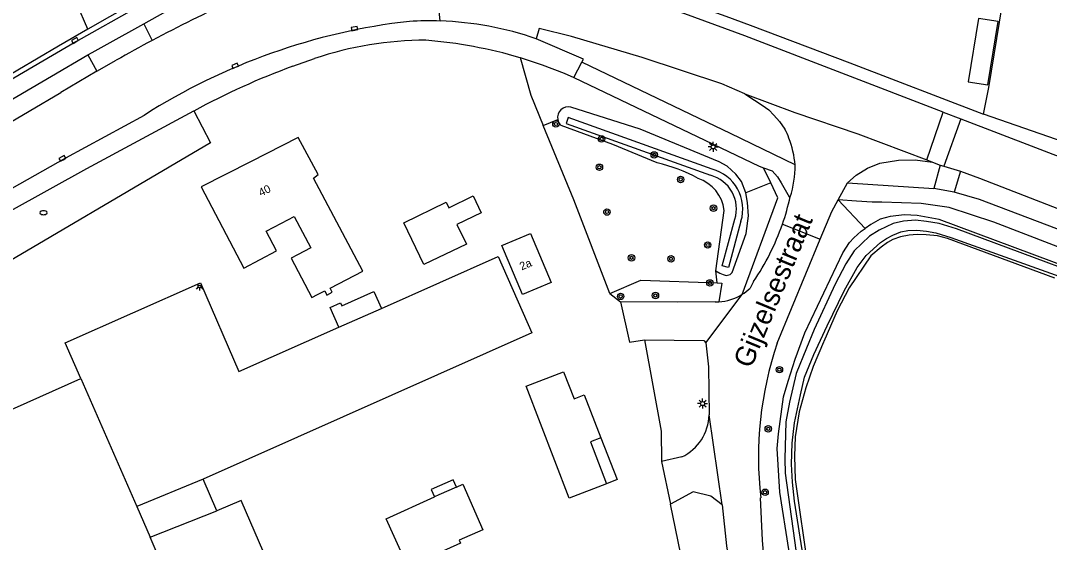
# Model space of a CAD drawing. Extents: x 140000 to 143000, y 403500 to 406000.
# Drawn here: x 141447 to 141575.6, y 405021.8 to 405087 of the extents above; entities that cross this region are included whole.
import ezdxf

# ---------------------------------------------------------------- set-up
doc = ezdxf.new("R2010")
doc.units = 0
for name, color, linetype in [('gg-afsc-erfafscheiding', 7, 'Continuous'), ('gg-anno-huisnummerreeks BGT', 7, 'Continuous'), ('gg-anno-openbare ruimte label', 7, 'Continuous'), ('gg-bbg-bijgebouw', 7, 'Continuous'), ('gg-bbg-gedigitaliseerde bijgebouw', 7, 'Continuous'), ('gg-bbg-hoofdgebouw', 7, 'Continuous'), ('gg-bbg-luifel en loopbrug', 7, 'Continuous'), ('gg-bbg-open loods', 7, 'Continuous'), ('gg-bbg-tussenscheiding', 7, 'Continuous'), ('gg-knt-onverhard', 7, 'Continuous'), ('gg-knt-verharding', 7, 'Continuous'), ('gg-knt-verharding nz', 7, 'Continuous'), ('gg-kntw-bovenkant insteek waterloop', 7, 'Continuous'), ('gg-kntw-waterlijn', 7, 'Continuous'), ('gt-grn-groengrens', 7, 'Continuous'), ('gt-grn-groengrens NZ', 7, 'Continuous'), ('gt-grn-vlakafsluiter', 7, 'Continuous'), ('gt-grn-weggrens', 7, 'Continuous'), ('gt-symb-boom', 7, 'Continuous'), ('gt-symb-brandkraan', 7, 'Continuous'), ('gt-symb-kolk', 7, 'Continuous'), ('gt-symb-lichtmast', 7, 'Continuous'), ('gt-symb-lichtpunt', 7, 'Continuous')]:
    doc.layers.add(name, color=color, linetype=linetype)

# ---------------------------------------------------------------- blocks, each defined once
blk = doc.blocks.new('gt0-KOLK')
at = {"layer": 'gt-symb-kolk'}
blk.add_lwpolyline([(0, 0), (0.38, 0), (0.38, 0.4), (-0.37, 0.4), (-0.37, 0), (0, 0)], dxfattribs=at)
blk = doc.blocks.new('gt0-BOOM')
at = {"layer": 'gt-symb-boom'}
for radius in [0.4, 0.2]:
    blk.add_circle((0, 0), radius, dxfattribs=at)
blk = doc.blocks.new('gt0-LMAST')
at = {"layer": 'gt-symb-lichtmast'}
for p, q in [((-0.18, 0.17), (-0.45, 0.44)), ((-0.01, 0.25), (-0.01, 0.62)), ((0.17, 0.17), (0.44, 0.44)), ((-0.26, 0), (-0.63, 0)), ((-0.18, -0.18), (-0.45, -0.45)), ((-0.01, -0.25), (-0.01, -0.63)), ((0.44, -0.45), (0.17, -0.18)), ((0.24, 0), (0.62, 0))]:
    blk.add_line(p, q, dxfattribs=at)
blk.add_circle((-0.01, 0), 0.25, dxfattribs=at)
blk = doc.blocks.new('gt0-LPUNT')
at = {"layer": 'gt-symb-lichtpunt'}
for p, q in [((0, 0), (-0.25, 0)), ((0, 0), (0.25, 0)), ((-0.18, -0.18), (-0.44, -0.44)), ((0, -0.25), (0, -0.62)), ((0.44, -0.44), (0.18, -0.18))]:
    blk.add_line(p, q, dxfattribs=at)
blk.add_arc((0, 0), 0.25, 180, 0, dxfattribs=at)
blk = doc.blocks.new('gt0-BR')
at = {"layer": 'gt-symb-brandkraan'}
for centre, radius, start, end in [((-0.24, 0), 0.206, 107.5669, 252.4331), ((0.6, -2.66), 3, 106.892, 107.5669), ((0, -0.69), 0.938, 73.108, 106.892), ((-0.6, -2.66), 3, 72.4331, 73.108), ((0.24, 0), 0.206, 287.567, 72.4331), ((0.6, 2.66), 3, 252.4331, 253.108), ((0, 0.69), 0.938, 253.108, 286.8921), ((-0.6, 2.66), 3, 286.8921, 287.567)]:
    blk.add_arc(centre, radius, start, end, dxfattribs=at)

msp = doc.modelspace()

# ---------------------------------------------------------------- linework, layer by layer
at = {"layer": 'gg-afsc-erfafscheiding'}
msp.add_line((141533.68, 405000.42), (141528.2, 405026.59), dxfattribs=at)
msp.add_lwpolyline([(141509.41, 405082.35), (141510.76, 405077.66), (141512.31, 405073.89)], dxfattribs=at)
at = {"layer": 'gg-bbg-bijgebouw'}
for p, q in [((141486.78, 405048.7), (141492.09, 405051.04)), ((141469.8, 405029.73), (141461.51, 405026.31)), ((141461.51, 405026.31), (141463.18, 405022.49))]:
    msp.add_line(p, q, dxfattribs=at)
for points in [[(141500.18, 405064.29), (141500.51, 405063.61), (141503.54, 405065.08), (141504.55, 405062.99), (141501.52, 405061.52), (141502.7, 405059.08), (141497.4, 405056.51), (141494.87, 405061.72), (141500.18, 405064.29)], [(141492.09, 405051.04), (141506.69, 405057.51), (141510.9, 405047.99), (141469.8, 405029.73)], [(141454.53, 405042.31), (141452.56, 405046.74), (141469.47, 405054.24), (141474.25, 405043.15), (141486.78, 405048.7)], [(141451.76, 404997.11), (141442.63, 405017.66), (141435.57, 405033.85), (141454.53, 405042.31)], [(141520.23, 405029.16), (141515.57, 405027.35), (141510.19, 405041.32), (141514.85, 405043.13), (141516.17, 405039.75), (141517.43, 405040.24), (141519.51, 405034.9)], [(141519.51, 405034.9), (141518.2, 405034.39), (141520.23, 405029.16)]]:
    msp.add_lwpolyline(points, dxfattribs=at)
at = {"layer": 'gg-bbg-gedigitaliseerde bijgebouw'}
for p, q in [((141463.18, 405022.49), (141471.5, 405025.77)), ((141472.16, 405001.9), (141463.18, 405022.49))]:
    msp.add_line(p, q, dxfattribs=at)
msp.add_lwpolyline([(141490.62, 404989.97), (141474.55, 405027.05), (141471.5, 405025.77)], dxfattribs=at)
at = {"layer": 'gg-bbg-hoofdgebouw'}
for points in [[(141474.91, 405056.07), (141478.99, 405058.21), (141477.69, 405060.7), (141479.58, 405061.69), (141481.18, 405062.53), (141483.25, 405058.59), (141481.59, 405057.71), (141480.8, 405057.3), (141483.38, 405052.39), (141484.09, 405052.76), (141485, 405053.24), (141485.28, 405052.71), (141485.95, 405053.06), (141485.67, 405053.59), (141489.78, 405055.69), (141483.59, 405067.31), (141484.17, 405067.74), (141481.7, 405072.37), (141475.71, 405069.34), (141469.57, 405066.24), (141474.91, 405056.07)], [(141513.31, 405054.28), (141509.72, 405052.76), (141507.14, 405058.9), (141510.72, 405060.41), (141513.31, 405054.28)]]:
    msp.add_lwpolyline(points, dxfattribs=at)
at = {"layer": 'gg-bbg-luifel en loopbrug'}
msp.add_line((141471.5, 405025.77), (141469.8, 405029.73), dxfattribs=at)
for points in [[(141567.88, 405078.94), (141569.16, 405086.84), (141566.69, 405087.24), (141565.41, 405079.34), (141567.88, 405078.94)], [(141486.78, 405048.7), (141485.69, 405051.17), (141486.97, 405051.73), (141487.13, 405051.37), (141491.15, 405053.15), (141492.09, 405051.04)], [(141519.51, 405034.9), (141521.55, 405029.67), (141520.23, 405029.16)], [(141501.45, 405028.74), (141501.04, 405029.65), (141498.3, 405028.43), (141498.71, 405027.51)], [(141501.45, 405028.74), (141499.27, 405027.77), (141498.71, 405027.51)]]:
    msp.add_lwpolyline(points, dxfattribs=at)
at = {"layer": 'gg-bbg-open loods'}
msp.add_lwpolyline([(141501.45, 405028.74), (141502.28, 405029.11), (141504.76, 405023.42), (141501.79, 405022.1), (141501.98, 405021.75), (141495.42, 405018.76), (141494.9, 405019.89), (141492.68, 405024.79), (141498.71, 405027.51)], dxfattribs=at)
at = {"layer": 'gg-bbg-tussenscheiding'}
msp.add_line((141454.53, 405042.31), (141461.51, 405026.31), dxfattribs=at)
at = {"layer": 'gg-knt-onverhard'}
msp.add_line((141540.75, 405066.71), (141539.84, 405068.61), dxfattribs=at)
msp.add_lwpolyline([(141537.15, 405052.78), (141541.63, 405064.86), (141540.75, 405066.71)], dxfattribs=at)
at = {"layer": 'gg-knt-verharding'}
for p, q in [((141499.43, 405086.92), (141498.61, 405095.21)), ((141455.41, 405085.9), (141454.04, 405089.05)), ((141455.41, 405085.9), (141451.74, 405083.76)), ((141457.81, 405084.03), (141462.4, 405086.57)), ((141462.4, 405086.57), (141463.43, 405084.49)), ((141451.74, 405083.76), (141433.47, 405073.09)), ((141450.86, 405080.02), (141455.4, 405082.68)), ((141455.4, 405082.68), (141456.53, 405080.66)), ((141456.53, 405080.66), (141458.95, 405082.03)), ((141481.01, 405081.29), (141483.72, 405082.23)), ((141456.53, 405080.66), (141452.04, 405078)), ((141436.91, 405071.89), (141450.86, 405080.02)), ((141516.12, 405079.85), (141539.29, 405068.82)), ((141437.92, 405069.74), (141452.04, 405078)), ((141560.24, 405069.58), (141562.3, 405075.56)), ((141562.3, 405075.56), (141564.49, 405074.72)), ((141564.49, 405074.72), (141562.37, 405068.79)), ((141564.49, 405074.72), (141583.53, 405067.41)), ((141583.58, 405069.64), (141567.31, 405075.3)), ((141560.24, 405069.58), (141560.95, 405069.31)), ((141560.95, 405069.31), (141561.91, 405068.92)), ((141539.29, 405068.82), (141539.84, 405068.61)), ((141561.91, 405068.92), (141561.14, 405066.03)), ((141561.91, 405068.92), (141562.37, 405068.79)), ((141562.37, 405068.79), (141564.44, 405068.17)), ((141564.44, 405068.17), (141563.68, 405065.56)), ((141549.15, 405064.58), (141550.33, 405066.72)), ((141550.33, 405066.72), (141561.14, 405066.03)), ((141563.68, 405065.56), (141561.14, 405066.03)), ((141542.2, 405061.56), (141546.93, 405059.69)), ((141541.55, 405046.72), (141546.93, 405059.69)), ((141538.59, 405054.4), (141538.18, 405053.58)), ((141523.07, 405046.82), (141524.97, 405047.12)), ((141529.65, 405032.51), (141527.08, 405031.93)), ((141527.08, 405031.93), (141528.2, 405026.59))]:
    msp.add_line(p, q, dxfattribs=at)
for points in [[(141462.4, 405086.57), (141465.16, 405088.1), (141474.76, 405092.51), (141484.29, 405095.73), (141493.43, 405098.12), (141495.86, 405099.05)], [(141523.49, 405091.72), (141535.13, 405087.54), (141538.17, 405086.41), (141550.62, 405081.72), (141567.31, 405075.3)], [(141562.3, 405075.56), (141537.52, 405085.06), (141530, 405087.8), (141523.92, 405089.84)], [(141461.62, 405088.67), (141453.88, 405084.32), (141427.19, 405068.7), (141409.9, 405058.61), (141390.62, 405047.29), (141371.38, 405036.17)], [(141459.82, 405088.4), (141458.09, 405087.46), (141455.41, 405085.9)], [(141537.51, 405077.83), (141534.62, 405079.07), (141524.67, 405082.37), (141515.84, 405084.99), (141511.82, 405085.97), (141511.42, 405084.71)], [(141517.14, 405081.78), (141517.33, 405082.14), (141511.42, 405084.71)], [(141455.4, 405082.68), (141455.95, 405083), (141457.81, 405084.03)], [(141509.41, 405082.35), (141512.19, 405081.45), (141514.92, 405080.42), (141516.12, 405079.85)], [(141543.79, 405068.95), (141535.73, 405072.88), (141532.85, 405074.25), (141517.14, 405081.78)], [(141537.51, 405077.83), (141538.7, 405077.06), (141539.68, 405076.41), (141540.49, 405075.82), (141541.14, 405075.17), (141541.84, 405074.37), (141542.52, 405073.41)], [(141537.51, 405077.83), (141543.76, 405075.51), (141551.62, 405072.82), (141560.24, 405069.58)], [(141438.79, 405058.3), (141445.72, 405063.21), (141455.29, 405068.5), (141468.65, 405075.69)], [(141468.65, 405075.69), (141470.73, 405071.7), (141440.38, 405053.9)], [(141462.43, 405075.14), (141452.62, 405069.78), (141435.97, 405060.43)], [(141520.65, 405052.91), (141516.15, 405064.61), (141512.31, 405073.89)], [(141550.33, 405066.72), (141551.41, 405067.69), (141552.84, 405068.53), (141554.36, 405069.17), (141556.72, 405069.55), (141558.79, 405069.6), (141560.95, 405069.31)], [(141539.84, 405068.61), (141540.9, 405068.21), (141541.6, 405067.45), (141542.03, 405066.73), (141543.04, 405064.99), (141543.17, 405064.96)], [(141564.44, 405068.17), (141566.85, 405067.3), (141584.32, 405060.5), (141590.54, 405058.17)], [(141590.67, 405055.59), (141566.83, 405064.64), (141563.68, 405065.56)], [(141546.93, 405059.69), (141548.36, 405063.16), (141549.15, 405064.58)], [(141590.57, 405053.32), (141578.45, 405058.02), (141576.06, 405058.95), (141568.63, 405061.82), (141563.03, 405063.64), (141559.54, 405064.12), (141554.64, 405064.32), (141553.42, 405064.29), (141551.46, 405064.44), (141549.15, 405064.58)], [(141533.81, 405051.85), (141529.09, 405051.83), (141521.96, 405051.87)], [(141524.97, 405047.12), (141532.4, 405047.05), (141532.64, 405046.75)], [(141532.64, 405046.75), (141532.98, 405043.76), (141533.03, 405037.75)], [(141534.69, 405026.51), (141533.25, 405027.59), (141531.06, 405028.13), (141528.2, 405026.59)], [(141542.58, 405000), (141540.11, 405016.88), (141539.73, 405022.13), (141539.48, 405027.39)], [(141534.69, 405026.51), (141535.23, 405021.42), (141536, 405016.36), (141538.4, 405000)]]:
    msp.add_lwpolyline(points, dxfattribs=at)
for centre, radius, start, end in [((141546.66, 404928), 177.25, 114.3754, 118.0064), ((141504.51, 405008.95), 78.44, 96.5365, 122.4459), ((141498.04, 405045.38), 41.56, 88.0769, 93.3826), ((141498.03, 405045.69), 41.26, 71.0593, 88.0535), ((141546.53, 404928.16), 177.05, 117.9945, 119.6486), ((141497.68, 405040.82), 43.7, 90.0479, 108.6257), ((141493.03, 405026.59), 58.11, 73.6269, 85.4439), ((141512.5, 404995.26), 91.6, 110.1042, 118.5977), ((141531.72, 405067.98), 12.09, 20.9422, 26.685), ((141531.44, 405067.84), 12.4, 5.1434, 21.0781), ((141513.27, 405071.65), 30.64, 340.7854, 347.3995), ((141513.28, 405071.65), 30.63, 325.7107, 340.7632), ((141533.87, 405058.06), 6.21, 273.592, 301.8066), ((141533.87, 405058.06), 6.21, 301.7838, 313.8508), ((141533.87, 405058.04), 6.19, 269.4679, 273.6076), ((141583.86, 405032.42), 44.66, 161.3307, 186.4656), ((141527.05, 405037.89), 5.98, 295.759, 358.6381)]:
    msp.add_arc(centre, radius, start, end, dxfattribs=at)
at = {"layer": 'gg-knt-verharding nz'}
msp.add_arc((141530.54, 405068.96), 13.25, 342.4188, 359.9487, dxfattribs=at)
at = {"layer": 'gg-kntw-bovenkant insteek waterloop'}
msp.add_line((141533.86, 405055.73), (141534.94, 405063.28), dxfattribs=at)
for points in [[(141537.64, 405065.48), (141537.07, 405066.88), (141536.36, 405067.79), (141535.28, 405068.79), (141534.29, 405069.34), (141524.44, 405073.41), (141515.74, 405076.15)], [(141526.53, 405069.22), (141521, 405071.51), (141514.53, 405073.89)], [(141533.86, 405055.73), (141534.36, 405055.46), (141534.81, 405055.29), (141535.15, 405055.17), (141535.69, 405055.28), (141535.91, 405055.52), (141537.67, 405060.39), (141537.98, 405062.6), (141537.85, 405064.28), (141537.64, 405065.48)], [(141589.95, 405051.66), (141561.77, 405062.14), (141559.02, 405062.63), (141557.44, 405062.74), (141555.67, 405062.53), (141554.43, 405062.17), (141553.23, 405061.53), (141552.54, 405061.03)], [(141545.93, 405000), (141544.12, 405013.77), (141541.88, 405028.12), (141541.55, 405033.57), (141541.73, 405035.39), (141542.35, 405040.01), (141542.91, 405041.95), (141543.79, 405044.7), (141545, 405047.99), (141549.74, 405057.96), (141550.6, 405059.25), (141551.11, 405059.86), (141552.04, 405060.67), (141552.54, 405061.03)], [(141576.23, 405054.83), (141562.84, 405059.76), (141561.6, 405060.09), (141560.18, 405060.22), (141559.02, 405060.27), (141558.02, 405060.17), (141556.96, 405059.98), (141556, 405059.63), (141555.32, 405059.26), (141554.53, 405058.69), (141553.24, 405057.59), (141550.56, 405053.6), (141549.04, 405050.72), (141547.37, 405046.93), (141547.32, 405046.81), (141546.06, 405043.78), (141545.14, 405041.12), (141544.28, 405038.14), (141543.81, 405035.03), (141543.72, 405032.61), (141543.81, 405029.68), (141545.43, 405018.35)]]:
    msp.add_lwpolyline(points, dxfattribs=at)
for centre, radius, start, end in [((141515.43, 405074.87), 1.33, 76.3479, 189.8156), ((141515.43, 405074.86), 1.33, 189.79, 227.6331), ((141522.08, 405049.77), 19.95, 61.2314, 77.1014), ((141530.13, 405062.67), 4.85, 7.2824, 71.3732)]:
    msp.add_arc(centre, radius, start, end, dxfattribs=at)
at = {"layer": 'gg-kntw-waterlijn'}
for points in [[(141533.41, 405068.44), (141515.43, 405074.86), (141515.16, 405074.11), (141533.21, 405067.67)], [(141537.02, 405061.95), (141535.46, 405056.14), (141534.69, 405056.34), (141536.26, 405062.18)], [(141588.14, 405051.98), (141563.94, 405060.99), (141561.8, 405061.65), (141560.19, 405061.9), (141558.83, 405062.04), (141557.35, 405061.93), (141556.04, 405061.66), (141554.28, 405060.81), (141553.07, 405060.06), (141551.17, 405058.23), (141550.13, 405056.62), (141548.78, 405054.06), (141546.18, 405048.43), (141545.19, 405046.08), (141543.92, 405042.91), (141543.09, 405039.32), (141542.64, 405036.9), (141542.5, 405032.28), (141542.55, 405030.48), (141548.39, 404988.45), (141552.59, 404960.91), (141558.49, 404920.67)], [(141545.75, 405014.03), (141543.73, 405026.99), (141543.46, 405029.34), (141543.32, 405031.61), (141543.4, 405034.2), (141543.69, 405036.74), (141544.46, 405040.26), (141544.97, 405042.45), (141546.13, 405045.3), (141547.78, 405048.88), (141549.93, 405053.24), (141551.54, 405056.13), (141552.66, 405057.63), (141554.45, 405059.27), (141555.22, 405059.77), (141555.99, 405060.2), (141557.01, 405060.59), (141557.88, 405060.78), (141559.01, 405060.79), (141560.2, 405060.68), (141561.39, 405060.46), (141563.24, 405059.91), (141585.84, 405051.83)]]:
    msp.add_lwpolyline(points, dxfattribs=at)
for radius, start, end in [(5.14, 342.8274, 75.2728), (4.34, 342.8317, 75.2669)]:
    msp.add_arc((141532.11, 405063.46), radius, start, end, dxfattribs=at)
at = {"layer": 'gt-grn-groengrens'}
for p, q in [((141512.31, 405073.89), (141514.12, 405074.64)), ((141534.04, 405054.22), (141533.86, 405055.73))]:
    msp.add_line(p, q, dxfattribs=at)
for points in [[(141567.31, 405075.3), (141568, 405078.62), (141570.33, 405092.93), (141571.62, 405092.38), (141572.92, 405098.66), (141575.51, 405112.82), (141561.54, 405122.43), (141554.25, 405124.45)], [(141520.65, 405052.91), (141524.51, 405054.57), (141534.04, 405054.22)], [(141524.97, 405047.12), (141527.06, 405035.72), (141527.08, 405031.93)]]:
    msp.add_lwpolyline(points, dxfattribs=at)
at = {"layer": 'gt-grn-groengrens NZ'}
for p, q in [((141540.75, 405066.71), (141537.64, 405065.48)), ((141549.15, 405064.58), (141552.54, 405061.03))]:
    msp.add_line(p, q, dxfattribs=at)
at = {"layer": 'gt-grn-vlakafsluiter'}
for p, q in [((141520.65, 405052.91), (141521.96, 405051.87)), ((141521.96, 405051.87), (141523.07, 405046.82))]:
    msp.add_line(p, q, dxfattribs=at)
at = {"layer": 'gt-grn-weggrens'}
for p, q in [((141516.12, 405079.85), (141517.14, 405081.78)), ((141532.64, 405046.75), (141537.15, 405052.78)), ((141534.69, 405026.51), (141533.03, 405037.75))]:
    msp.add_line(p, q, dxfattribs=at)
msp.add_lwpolyline([(141534.04, 405054.22), (141534.63, 405054.2), (141534.26, 405051.86)], dxfattribs=at)

# ---------------------------------------------------------------- block references
at = {"layer": 'gt-symb-boom'}
for p in [(141513.89, 405074.07), (141519.6, 405072.2), (141526.18, 405070.21), (141519.33, 405068.67), (141529.48, 405067.14), (141533.59, 405063.56), (141520.27, 405063.07), (141532.86, 405058.96), (141523.34, 405057.36), (141528.28, 405057.23), (141533.14, 405054.23), (141521.98, 405052.54), (141526.33, 405052.65), (141541.83, 405043.39), (141540.43, 405036.01), (141540.04, 405028.09)]:
    msp.add_blockref('gt0-BOOM', p, dxfattribs=at)
at = {"layer": 'gt-symb-brandkraan'}
msp.add_blockref('gt0-BR', (141449.86, 405062.99), dxfattribs=at)
at = {"layer": 'gt-symb-kolk'}
for p, rotation in [((141488.76, 405085.78), 11.158005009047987), ((141453.88, 405084.32), 30.33543532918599), ((141473.87, 405081.15), 22.40383820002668), ((141452.3, 405069.6), 28.868065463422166)]:
    msp.add_blockref('gt0-KOLK', p, dxfattribs=dict(at, rotation=rotation))
at = {"layer": 'gt-symb-lichtmast'}
for p in [(141533.55, 405071.21), (141532.23, 405039.16)]:
    msp.add_blockref('gt0-LMAST', p, dxfattribs=at)
at = {"layer": 'gt-symb-lichtpunt'}
msp.add_blockref('gt0-LPUNT', (141469.36, 405053.9), dxfattribs=at)

# ---------------------------------------------------------------- texts
at = {"layer": 'gg-anno-huisnummerreeks BGT'}
for s, rotation, p in [('40', 26.8, (141477.04, 405064.98)), ('2a', 22.9, (141509.61, 405055.78))]:
    msp.add_text(s, height=1, rotation=rotation, dxfattribs=at).set_placement(p)
at = {"layer": 'gg-anno-openbare ruimte label'}
msp.add_text('Gijzelsestraat', height=2.5, rotation=67.5, dxfattribs=at).set_placement((141538.29, 405043.44))

doc.saveas('drawing.dxf')
